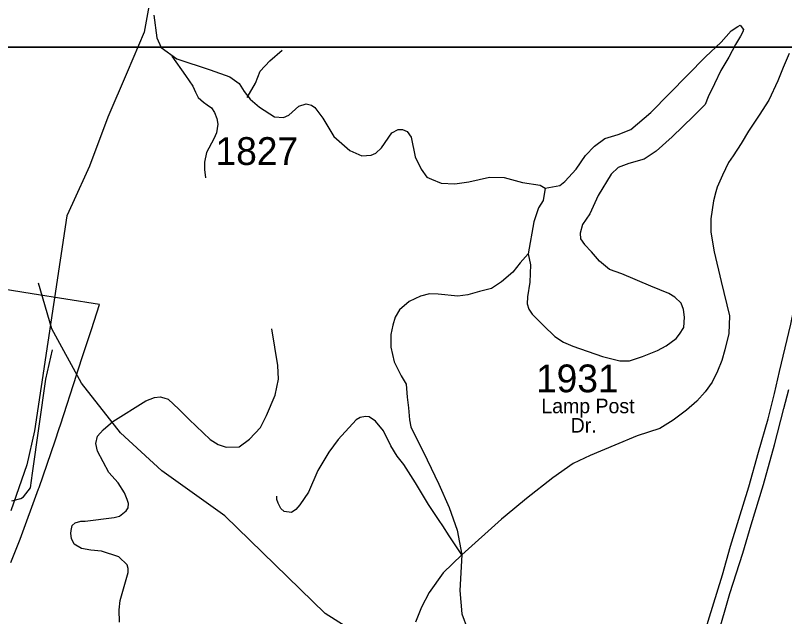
# Model space of a CAD drawing. Extents: x 884530 to 1028605, y 526725 to 653634.
# Drawn here: x 978627 to 982090, y 563075 to 565783 of the extents above; entities that cross this region are included whole.
import ezdxf

# ---------------------------------------------------------------- set-up
doc = ezdxf.new("R2010")
doc.units = 0
for name, color, linetype in [('Exist Boundary Political City Limit New', 7, 'Continuous'), ('Exist Hydrographic Creek Single Shore', 7, 'Continuous'), ('Exist Hydrographic Misc Water Feature', 7, 'Continuous'), ('Exist Railroad Mainline', 7, 'Continuous'), ('Exist Road Non-System Type 51', 7, 'Continuous'), ('Exist Road Primary US Attributed', 7, 'Continuous'), ('Exist Road Secondary Type 51 Attributed', 7, 'Continuous'), ('Exist Road Secondary Type 51 Label', 7, 'Continuous'), ('Exist Road Secondary Type 51 Number Label', 7, 'Continuous'), ('Exist Utilities Electrical Transmission Line', 7, 'Continuous'), ('Map Preparation Boundary City Limit Buffer Line', 7, 'Continuous'), ('Map Preparation Inset Cut Line', 7, 'Continuous')]:
    doc.layers.add(name, color=color, linetype=linetype)

msp = doc.modelspace()

# ---------------------------------------------------------------- linework, layer by layer
at = {"layer": 'Exist Boundary Political City Limit New'}
msp.add_lwpolyline([(978607.1, 563319.5), (978645.4, 563417.1), (978648.4, 563424.7), (978732.1, 563650.8), (978734.2, 563656.6), (978805.9, 563867.4), (978824.9, 563923.2), (978830.4, 563939.3), (978904.2, 564167.2), (978908.8, 564181.5), (978932.7, 564255.2), (978969.5, 564368.9), (979005.6, 564480.5), (978702.8, 564529), (978038.9, 564635.1)], dxfattribs=at)
at = {"layer": 'Exist Hydrographic Creek Single Shore'}
msp.add_lwpolyline([(980201.1, 562975), (980021.5, 563090.1), (979570.7, 563529.2)], dxfattribs=at)
at = {"layer": 'Exist Hydrographic Misc Water Feature'}
msp.add_lwpolyline([(979570.7, 563529.2), (979286.1, 563731.8), (979100.2, 563903), (978924.5, 564126.4), (978791.1, 564371.9), (978731.4, 564576.6)], dxfattribs=at)
at = {"layer": 'Exist Railroad Mainline'}
for points in [[(982109.8, 565611.8), (982083.5, 565548.7), (982059.5, 565487.6), (982018.4, 565400.8), (981975.3, 565333.5), (981928, 565261.9), (981893.7, 565206.1), (981858.1, 565151), (981836.9, 565119.6), (981810.9, 565063.8), (981787, 565008.7), (981779.7, 564987.6), (981769.8, 564948), (981757.4, 564866.2), (981757.4, 564806.8), (981772.3, 564717.6), (981804.5, 564583.9), (981841.6, 564430.4), (981839.1, 564351.1), (981821.5, 564276.8), (981807.7, 564229.3), (981788.1, 564180.1), (981764.3, 564130.7), (981732.9, 564087.9), (981695.4, 564045.1), (981648, 564004.8), (981588.3, 563960.8), (981528.9, 563922.8), (981425.8, 563890.3), (981326.3, 563847.7), (981214.6, 563801.5), (981138.6, 563765.6), (981046.4, 563700.4), (980927.6, 563607.4), (980831.9, 563527.4), (980815.9, 563513.8)], [(980815.9, 563513.8), (980637.2, 563353), (980553.1, 563272.9), (980489.3, 563184.4), (980455.7, 563118.8), (980428.9, 563050.5)]]:
    msp.add_lwpolyline(points, dxfattribs=at)
at = {"layer": 'Exist Road Non-System Type 51'}
for points in [[(981012.1, 565004.2), (981078.4, 565016.3), (981101.2, 565034.9), (981151.9, 565089.8), (981194.3, 565151.8), (981234.6, 565194.2), (981280.1, 565228.3), (981340.6, 565246.4), (981397.4, 565269.2), (981428.4, 565295.1), (981488.4, 565345.7), (981571.1, 565430.5), (981734, 565596.5), (981804.3, 565661.7), (981849.8, 565713.4), (981878.7, 565733.1), (981890.1, 565738.2), (981904.6, 565719.6), (981902.5, 565708.2), (981891.1, 565688.6), (981868.4, 565651.3), (981839.4, 565594.5), (981802.2, 565534.5), (981774.3, 565474.5), (981745.4, 565415.5), (981731.9, 565381.4), (981717.4, 565366.9), (981680.2, 565329.7), (981584.1, 565235.6), (981511.2, 565172), (981457.4, 565134.7), (981389.2, 565115.1), (981340.6, 565098.5), (981309.5, 565067.5), (981250.1, 564971.9), (981213.9, 564889.1), (981179.8, 564840.5), (981168.9, 564801.7), (981171, 564776.9), (981188.6, 564751), (981221.2, 564717.9)], [(979671.4, 565412.4), (979707.5, 565478), (979729.7, 565531), (979772.8, 565578.7), (979828.7, 565626.1)], [(979332, 565598.7), (979393.1, 565512.4), (979426.4, 565464.1), (979438.5, 565437), (979450.6, 565412.8), (979474.6, 565391.7), (979490.8, 565380.1), (979509.6, 565366.5), (979523.3, 565345.3), (979534.4, 565318.2), (979538.6, 565292.9), (979532.7, 565254), (979520.9, 565226.9), (979487.3, 565165.8), (979478.8, 565121.2), (979478.5, 565089), (979482.8, 565051.1)], [(979095.4, 563050.4), (979094, 563105.4), (979098.5, 563148.1), (979135.6, 563274.8), (979135.5, 563291.6), (979130, 563309.1), (979092.4, 563345.1), (979014.6, 563369.5), (978967.2, 563374), (978924.5, 563381.7), (978892.4, 563401.5), (978880.3, 563427.5), (978877.2, 563450.4), (978878.8, 563462.6), (978883.3, 563485.5), (978897, 563497.7), (978921.4, 563505.3), (978941.3, 563505.3), (979072.5, 563522.1), (979095.4, 563528.2), (979111.7, 563540.2), (979126.4, 563551.8), (979134.8, 563565.3), (979136.8, 563585.2), (979131, 563602.8), (979118.4, 563633.6), (979089.4, 563677.8), (979048.1, 563725.1), (978996.3, 563819.8), (978988.7, 563854.9), (978996.3, 563888.5), (979022.2, 563915.9), (979066.7, 563953.8), (979214.5, 564047.2), (979254.2, 564062.4), (979278.6, 564065.5), (979295.4, 564061), (979315.2, 564054.8), (979362.6, 564009.1), (979409.8, 563963.3), (979504.6, 563873.2), (979539.6, 563850.3), (979576.2, 563838.1), (979634.3, 563839.6), (979681.5, 563874.7), (979730.4, 563926.6), (979757.9, 563981.6), (979796.1, 564073.1), (979811.3, 564144.9), (979808.7, 564206.1), (979781.4, 564372)], [(978610.7, 563596.3), (978651.2, 563607.9), (978664.2, 563614.6), (978695.5, 563655), (978704.7, 563722.1), (978764.2, 564144.9), (978794.8, 564276.2)], [(980637.2, 563353), (980580.4, 563440), (980551.5, 563484.8), (980534.3, 563508.5), (980519.8, 563531), (980486.8, 563579.8), (980428.8, 563677.4), (980376.5, 563760.9), (980345.6, 563797.4), (980317.9, 563844.5), (980284.4, 563911.4), (980248.2, 563956), (980220.3, 563975.6), (980203.2, 563976.7), (980179.4, 563972.8), (980161, 563962.2), (980080.5, 563872.6), (980038.3, 563815.9), (979989, 563733.1), (979947.2, 563635.5), (979907.7, 563578.4), (979889.3, 563557.3), (979869.5, 563544.1), (979836.5, 563549.4), (979822, 563562.6), (979810.1, 563586.3), (979804.8, 563602.2), (979803.5, 563618)]]:
    msp.add_lwpolyline(points, dxfattribs=at)
at = {"layer": 'Exist Road Primary US Attributed'}
for points in [[(981687.3, 562848), (981746.2, 563055.3), (981810.8, 563264), (981846.7, 563393.3), (981883.4, 563514.9), (981929.5, 563660.5), (981973.1, 563815.9), (982015.4, 563966.7), (982044.7, 564080.2), (982067.6, 564179.8), (982117.8, 564391.8), (982145.7, 564524.3), (982190.1, 564755.2), (982233.7, 564989.4)], [(981787.7, 562986.2), (981843.6, 563179.6), (981902.3, 563361.5), (981939.5, 563488.6), (981994.6, 563670.2), (982044.7, 563848.9), (982087, 564012.5), (982109.2, 564097.8)]]:
    msp.add_lwpolyline(points, dxfattribs=at)
at = {"layer": 'Exist Road Secondary Type 51 Attributed'}
for points in [[(979250.5, 565784.1), (979264.4, 565681.2), (979284.1, 565637.7), (979354.4, 565587.2), (979504, 565538.1), (979592, 565506.1), (979634, 565475.5), (979656.5, 565439.8), (979683.9, 565405.5), (979726.2, 565370), (979793.6, 565326.6), (979834.7, 565323.2), (979857.6, 565333.5), (979903.8, 565373.5), (979935.8, 565383.8), (979959.8, 565379.2), (979974.7, 565367.8), (980011.2, 565319.7), (980061.5, 565237.4), (980132.1, 565174.9), (980186.4, 565150.2), (980228.8, 565152.9), (980250.5, 565162), (980275.7, 565187.1), (980322.5, 565253.4), (980349.9, 565269.5), (980370.5, 565269.5), (980391.1, 565260.3), (980409.3, 565234), (980427.5, 565146.3), (980453.3, 565090), (980479.6, 565054.5), (980500.2, 565045.4), (980543.6, 565027.1), (980605.3, 565024.8), (980668.1, 565032.8), (980761.8, 565054.5), (980826.9, 565052.3), (980910.3, 565030.5), (980990.3, 565018), (981012.1, 565004.2), (981003.5, 564949.6), (980981.8, 564916.5), (980961.1, 564853.4), (980935.2, 564708.6)], [(980935.2, 564708.6), (980899.1, 564668.3), (980866.2, 564626.7), (980816, 564583.1), (980770.1, 564553.2), (980716.3, 564538.8), (980664.6, 564524.3), (980619.4, 564518.6), (980530.4, 564527.8), (980491.9, 564529.5), (980450.5, 564518.6), (980400.4, 564493.8), (980357, 564456.5), (980337.4, 564423.4), (980326, 564388.3), (980316.7, 564345.9), (980316.7, 564289), (980332.7, 564222.3), (980363.7, 564160.2), (980386.5, 564122), (980391.6, 564063), (980396.3, 564016), (980401.5, 563961.1), (980407.7, 563930.1), (980481.4, 563782), (980533.6, 563671.4), (980579.7, 563566.9), (980616.5, 563465.5), (980637.2, 563353)], [(980935.2, 564708.6), (980946.6, 564660), (980942.5, 564581.5), (980932.6, 564516.2), (980930.8, 564483.9), (980938.1, 564459.6), (980954.3, 564437.1), (981004.8, 564385.7), (981055.2, 564336.3), (981095, 564312), (981136.2, 564292.7), (981270.6, 564247.2), (981347.7, 564227.4), (981392, 564226.9), (981450.4, 564247.2), (981517.9, 564273.2), (981557.2, 564294.4), (981601.9, 564327.8), (981616.5, 564348.1), (981636, 564377.4), (981638.6, 564424), (981635.2, 564458.9), (981624.4, 564486.3), (981595.4, 564514.2), (981569, 564530), (981488, 564563.7), (981357.5, 564619), (981302.2, 564638.8), (981256.7, 564676.4), (981221.2, 564717.9)], [(980637.2, 563353), (980628.2, 563193.2), (980636.7, 563087.7), (980662.5, 563019.5), (980840.9, 562780)]]:
    msp.add_lwpolyline(points, dxfattribs=at)
at = {"layer": 'Exist Utilities Electrical Transmission Line'}
msp.add_lwpolyline([(979367.8, 566589.5), (979207.2, 565706.5), (979131, 565527), (979043.9, 565323.9), (978960.2, 565104.5), (978884.2, 564935), (978858.3, 564879.9), (978712.8, 563912.3), (978679.4, 563759.6), (978607.1, 563551.2)], dxfattribs=at)
at = {"layer": 'Map Preparation Boundary City Limit Buffer Line'}
msp.add_lwpolyline([(978607.1, 563319.5), (978645.4, 563417.1), (978648.4, 563424.7), (978732.1, 563650.8), (978734.2, 563656.6), (978805.9, 563867.4), (978824.9, 563923.2), (978830.4, 563939.3), (978904.2, 564167.2), (978908.8, 564181.5), (978932.7, 564255.2), (978969.5, 564368.9), (979005.6, 564480.5), (978702.8, 564529), (978038.9, 564635.1)], dxfattribs=at)
at = {"layer": 'Map Preparation Inset Cut Line'}
for points in [[(985850.1, 565640.1), (985850.1, 581125.7), (1003401.7, 581125.7), (1003401.7, 608590.9), (929019.7, 608590.9), (929019.7, 565640.1)], [(1000725.2, 565640.1), (964100.1, 565640.1), (964100.1, 551156.3), (1000725.2, 551156.3)]]:
    msp.add_lwpolyline(points, close=True, dxfattribs=at)

# ---------------------------------------------------------------- texts
at = {"layer": 'Exist Road Secondary Type 51 Label'}
for s, p in [('Lamp Post', (980994.9, 563991.4)), ('Dr.', (981127, 563904.1))]:
    msp.add_text(s, height=65.62, dxfattribs=at).set_placement(p)
at = {"layer": 'Exist Road Secondary Type 51 Number Label'}
for s, p in [('1827', (979528.3, 565109.4)), ('1931', (980970.9, 564085.7))]:
    msp.add_text(s, height=125, dxfattribs=at).set_placement(p)

doc.saveas('drawing.dxf')
